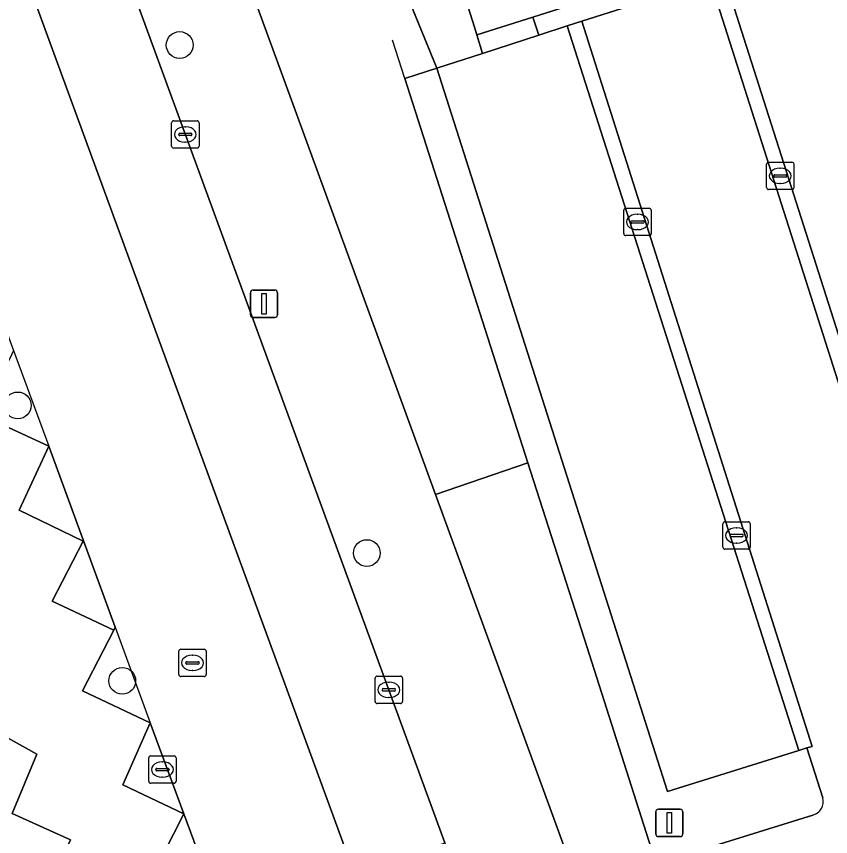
# Model space of a CAD drawing. Extents: x 158086 to 159499, y 382904 to 383981.
# Drawn here: x 159039.11 to 159068.85, y 383035.09 to 383065.05 of the extents above; entities that cross this region are included whole.
import ezdxf

# ---------------------------------------------------------------- set-up
doc = ezdxf.new("R2010")
doc.units = 0
for name, color, linetype in [('IMGEO_Boom', 7, 'Continuous'), ('IMGEO_Fietspad_gesloten', 7, 'Continuous'), ('IMGEO_Groenvoorziening', 7, 'Continuous'), ('IMGEO_Haag', 7, 'Continuous'), ('IMGEO_Hek', 7, 'Continuous'), ('IMGEO_Kolk', 7, 'Continuous'), ('IMGEO_Lichtmast', 7, 'Continuous'), ('IMGEO_Parkeervlak_open', 7, 'Continuous'), ('IMGEO_Rijbaan_lokaal_open', 7, 'Continuous'), ('IMGEO_Voetpad_open', 7, 'Continuous')]:
    doc.layers.add(name, color=color, linetype=linetype)

msp = doc.modelspace()

# ---------------------------------------------------------------- linework, layer by layer
at = {"layer": 'IMGEO_Boom'}
for centre in [(159045.078, 383064.008), (159039.166, 383050.844), (159051.912, 383045.449), (159042.98, 383040.781)]:
    msp.add_circle(centre, 0.489, dxfattribs=at)
at = {"layer": 'IMGEO_Fietspad_gesloten'}
msp.add_lwpolyline([(159015.626, 383131.206), (159027.244, 383099.827), (159051.483, 383033.66), (159054.763, 383034.863), (159019.008, 383132.479)], close=True, dxfattribs=at)
at = {"layer": 'IMGEO_Groenvoorziening'}
for points in [[(159103.629, 383195.501), (159101.717, 383201.354), (159050.706, 383184.656), (159014.464, 383172.988), (159039.388, 383103.264), (159044.427, 383089.771), (159050.869, 383072.038), (159051.106, 383071.394), (159054.077, 383064.114), (159054.466, 383063.161), (159056.138, 383063.704), (159055.93, 383064.378), (159055.84, 383064.666), (159055.525, 383065.672), (159043.25, 383104.464), (159033.953, 383133.432), (159034.595, 383134.324), (159023.026, 383170.55), (159096.942, 383194.171)], [(159010.268, 383168.562), (159011.662, 383164.733), (159020.287, 383140.814), (159034.214, 383102.582), (159046.708, 383068.727), (159049.345, 383061.497), (159054.421, 383047.583), (159057.792, 383048.747), (159053.302, 383062.783), (159054.466, 383063.161), (159054.077, 383064.114), (159051.106, 383071.394), (159050.869, 383072.038), (159044.427, 383089.771), (159039.388, 383103.264), (159014.464, 383172.988)], [(159051.834, 383032.726), (159051.483, 383033.66), (159027.244, 383099.827)], [(159032.965, 383069.25), (159035.352, 383062.802), (159034.218, 383060.491), (159036.584, 383059.388), (159036.663, 383059.174), (159037.887, 383055.873), (159039.009, 383052.846), (159038.93, 383052.687), (159037.844, 383050.489), (159040.298, 383049.354), (159042.722, 383042.745), (159042.667, 383042.637), (159041.533, 383040.413), (159043.994, 383039.252), (159045.228, 383035.926), (159046.169, 383033.387), (159047.756, 383028.8), (159050.702, 383030.085)], [(159054.466, 383063.161), (159053.302, 383062.783), (159057.792, 383048.747), (159059.94, 383042.032), (159062.478, 383034.098), (159068.193, 383035.879)], [(159068.562, 383036.507), (159067.974, 383038.333), (159067.693, 383038.238), (159062.892, 383036.735), (159054.466, 383063.161)]]:
    msp.add_lwpolyline(points, dxfattribs=at)
for points in [[(159074.48, 383069.593), (159074.958, 383069.756), (159079.671, 383071.254), (159080.166, 383071.407), (159089.71, 383074.46), (159090.189, 383074.602), (159094.907, 383076.108), (159095.413, 383076.275), (159100.13, 383077.762), (159108.554, 383051.315), (159109.522, 383051.627), (159101.074, 383078.061), (159110.586, 383081.124), (159116.86, 383061.412), (159117.779, 383061.687), (159116.121, 383066.908), (159111.431, 383081.679), (159111.34, 383081.965), (159057.976, 383065.027), (159058.19, 383064.371), (159059.223, 383064.707), (159059.764, 383064.881), (159064.445, 383066.373), (159064.956, 383066.527)], [(159057.792, 383048.747), (159054.421, 383047.583), (159059.661, 383033.221), (159062.465, 383034.094), (159062.478, 383034.098), (159059.94, 383042.032)]]:
    msp.add_lwpolyline(points, close=True, dxfattribs=at)
msp.add_arc((159068.072, 383036.373), 0.508, 283.7856, 15.3391, dxfattribs=at)
at = {"layer": 'IMGEO_Haag'}
for points in [[(159051.834, 383032.726), (159051.483, 383033.66), (159027.244, 383099.827), (159015.626, 383131.206), (159015.284, 383132.187), (159014.695, 383133.382), (159014.297, 383133.985), (159007.922, 383140.549), (159007.267, 383141.434), (159007.064, 383141.526)], [(159024.213, 383093.137), (159025.576, 383089.458), (159025.627, 383089.318), (159026.822, 383086.055), (159027.998, 383082.843), (159029.233, 383079.462), (159029.273, 383079.352), (159030.501, 383076.007), (159031.633, 383072.927), (159032.862, 383069.528), (159032.965, 383069.25), (159035.352, 383062.802), (159036.584, 383059.388), (159036.663, 383059.174), (159037.887, 383055.873), (159039.009, 383052.846), (159040.298, 383049.354), (159042.722, 383042.745), (159043.994, 383039.252), (159045.228, 383035.926), (159046.169, 383033.387), (159047.756, 383028.8), (159050.702, 383030.085)], [(159054.466, 383063.161), (159053.302, 383062.783), (159057.792, 383048.747), (159059.94, 383042.032), (159062.478, 383034.098), (159068.193, 383035.879)], [(159068.562, 383036.507), (159067.974, 383038.333), (159067.693, 383038.238), (159062.892, 383036.735), (159054.466, 383063.161)]]:
    msp.add_lwpolyline(points, dxfattribs=at)
msp.add_lwpolyline([(159074.48, 383069.593), (159074.958, 383069.756), (159079.671, 383071.254), (159080.166, 383071.407), (159089.71, 383074.46), (159090.189, 383074.602), (159094.907, 383076.108), (159095.413, 383076.275), (159100.13, 383077.762), (159108.554, 383051.315), (159109.522, 383051.627), (159101.074, 383078.061), (159110.586, 383081.124), (159116.86, 383061.412), (159117.779, 383061.687), (159116.121, 383066.908), (159111.431, 383081.679), (159111.34, 383081.965), (159057.976, 383065.027), (159058.19, 383064.371), (159059.223, 383064.707), (159059.764, 383064.881), (159064.445, 383066.373), (159064.956, 383066.527)], close=True, dxfattribs=at)
msp.add_arc((159068.072, 383036.373), 0.508, 283.7856, 15.3391, dxfattribs=at)
at = {"layer": 'IMGEO_Hek'}
for points in [[(159051.106, 383071.394), (159054.466, 383063.161)], [(159053.302, 383062.783), (159052.853, 383064.186)], [(159059.94, 383042.032), (159053.302, 383062.783)]]:
    msp.add_lwpolyline(points, dxfattribs=at)
at = {"layer": 'IMGEO_Kolk'}
for p, q in [((159044.783, 383060.316), (159044.783, 383061.168)), ((159044.858, 383061.242), (159045.71, 383061.242)), ((159045.271, 383061.022), (159045.296, 383061.022)), ((159045.784, 383061.168), (159045.784, 383060.316)), ((159045.042, 383060.736), (159045.042, 383060.748)), ((159045.085, 383060.785), (159045.483, 383060.785)), ((159045.526, 383060.748), (159045.526, 383060.736)), ((159045.48, 383060.699), (159045.082, 383060.699)), ((159045.294, 383060.462), (159045.269, 383060.462)), ((159045.71, 383060.242), (159044.858, 383060.242)), ((159066.51, 383058.803), (159066.51, 383059.655)), ((159066.585, 383059.729), (159067.437, 383059.729)), ((159067.511, 383059.655), (159067.511, 383058.803)), ((159066.769, 383059.223), (159066.769, 383059.235)), ((159066.812, 383059.272), (159067.21, 383059.272)), ((159066.998, 383059.509), (159067.023, 383059.509)), ((159067.253, 383059.235), (159067.253, 383059.223)), ((159067.207, 383059.186), (159066.809, 383059.186)), ((159067.021, 383058.949), (159066.996, 383058.949)), ((159067.437, 383058.729), (159066.585, 383058.729)), ((159061.371, 383058.045), (159062.223, 383058.045)), ((159061.296, 383057.119), (159061.296, 383057.971)), ((159061.784, 383057.825), (159061.809, 383057.825)), ((159062.297, 383057.971), (159062.297, 383057.119)), ((159061.555, 383057.539), (159061.555, 383057.551)), ((159061.993, 383057.502), (159061.595, 383057.502)), ((159061.598, 383057.588), (159061.996, 383057.588)), ((159062.039, 383057.551), (159062.039, 383057.539)), ((159061.807, 383057.265), (159061.782, 383057.265)), ((159062.223, 383057.045), (159061.371, 383057.045)), ((159064.913, 383045.665), (159064.913, 383046.517)), ((159064.988, 383046.591), (159065.84, 383046.591)), ((159065.401, 383046.371), (159065.426, 383046.371)), ((159065.914, 383046.517), (159065.914, 383045.665)), ((159065.172, 383046.085), (159065.172, 383046.097)), ((159065.61, 383046.048), (159065.212, 383046.048)), ((159065.215, 383046.134), (159065.613, 383046.134)), ((159065.656, 383046.097), (159065.656, 383046.085)), ((159065.424, 383045.811), (159065.399, 383045.811)), ((159065.84, 383045.591), (159064.988, 383045.591)), ((159045.045, 383041.012), (159045.045, 383041.864)), ((159045.12, 383041.938), (159045.972, 383041.938)), ((159046.046, 383041.864), (159046.046, 383041.012)), ((159045.533, 383041.718), (159045.558, 383041.718)), ((159045.304, 383041.432), (159045.304, 383041.444)), ((159045.742, 383041.395), (159045.344, 383041.395)), ((159045.347, 383041.481), (159045.745, 383041.481)), ((159045.788, 383041.444), (159045.788, 383041.432)), ((159045.972, 383040.938), (159045.12, 383040.938)), ((159045.556, 383041.158), (159045.531, 383041.158)), ((159052.289, 383040.953), (159053.141, 383040.953)), ((159052.214, 383040.027), (159052.214, 383040.879)), ((159052.702, 383040.733), (159052.727, 383040.733)), ((159053.215, 383040.879), (159053.215, 383040.027)), ((159052.473, 383040.447), (159052.473, 383040.459)), ((159052.911, 383040.41), (159052.513, 383040.41)), ((159052.516, 383040.496), (159052.914, 383040.496)), ((159052.957, 383040.459), (159052.957, 383040.447)), ((159052.725, 383040.173), (159052.7, 383040.173)), ((159053.141, 383039.953), (159052.289, 383039.953)), ((159043.945, 383037.114), (159043.945, 383037.966)), ((159044.02, 383038.04), (159044.872, 383038.04)), ((159044.946, 383037.966), (159044.946, 383037.114)), ((159044.433, 383037.82), (159044.458, 383037.82)), ((159044.204, 383037.534), (159044.204, 383037.546)), ((159044.642, 383037.497), (159044.244, 383037.497)), ((159044.247, 383037.583), (159044.645, 383037.583)), ((159044.688, 383037.546), (159044.688, 383037.534)), ((159044.872, 383037.04), (159044.02, 383037.04)), ((159044.456, 383037.26), (159044.431, 383037.26))]:
    msp.add_line(p, q, dxfattribs=at)
for points in [[(159044.783, 383060.316), (159044.783, 383061.168)], [(159044.858, 383061.242), (159045.71, 383061.242)], [(159045.784, 383061.168), (159045.784, 383060.316)], [(159045.71, 383060.242), (159044.858, 383060.242)], [(159066.51, 383058.803), (159066.51, 383059.655)], [(159066.585, 383059.729), (159067.437, 383059.729)], [(159067.511, 383059.655), (159067.511, 383058.803)], [(159067.437, 383058.729), (159066.585, 383058.729)], [(159061.371, 383058.045), (159062.223, 383058.045)], [(159061.296, 383057.119), (159061.296, 383057.971)], [(159062.297, 383057.971), (159062.297, 383057.119)], [(159062.223, 383057.045), (159061.371, 383057.045)], [(159064.913, 383045.665), (159064.913, 383046.517)], [(159064.988, 383046.591), (159065.84, 383046.591)], [(159065.914, 383046.517), (159065.914, 383045.665)], [(159065.84, 383045.591), (159064.988, 383045.591)], [(159045.045, 383041.012), (159045.045, 383041.864)], [(159045.12, 383041.938), (159045.972, 383041.938)], [(159046.046, 383041.864), (159046.046, 383041.012)], [(159045.972, 383040.938), (159045.12, 383040.938)], [(159052.289, 383040.953), (159053.141, 383040.953)], [(159052.214, 383040.027), (159052.214, 383040.879)], [(159053.215, 383040.879), (159053.215, 383040.027)], [(159053.141, 383039.953), (159052.289, 383039.953)], [(159043.945, 383037.114), (159043.945, 383037.966)], [(159044.02, 383038.04), (159044.872, 383038.04)], [(159044.946, 383037.966), (159044.946, 383037.114)], [(159044.872, 383037.04), (159044.02, 383037.04)]]:
    msp.add_lwpolyline(points, dxfattribs=at)
for centre, radius, start, end in [((159044.86, 383061.166), 0.0765, 91.552, 178.448), ((159044.86, 383061.166), 0.0765, 91.552, 178.448), ((159045.708, 383061.166), 0.0765, 1.552, 88.448), ((159045.708, 383061.166), 0.0765, 1.552, 88.448), ((159045.082, 383060.745), 0.0403, 85.8775, 175.7526), ((159045.079, 383060.735), 0.0366, 178.938, 274.7102), ((159045.483, 383060.742), 0.043, 264.8664, 352.4533), ((159045.487, 383060.747), 0.0386, 1.7309, 96.639), ((159044.86, 383060.318), 0.0765, 181.552, 268.448), ((159044.86, 383060.318), 0.0765, 181.552, 268.448), ((159045.708, 383060.318), 0.0765, 271.552, 358.448), ((159045.708, 383060.318), 0.0765, 271.552, 358.448), ((159066.587, 383059.653), 0.0765, 91.552, 178.448), ((159066.587, 383059.653), 0.0765, 91.552, 178.448), ((159067.435, 383059.653), 0.0765, 1.552, 88.448), ((159067.435, 383059.653), 0.0765, 1.552, 88.448), ((159066.809, 383059.232), 0.0403, 85.8775, 175.7526), ((159066.806, 383059.222), 0.0366, 178.938, 274.7102), ((159067.21, 383059.229), 0.043, 264.8664, 352.4533), ((159067.214, 383059.234), 0.0386, 1.7309, 96.639), ((159066.587, 383058.805), 0.0765, 181.552, 268.448), ((159066.587, 383058.805), 0.0765, 181.552, 268.448), ((159067.435, 383058.805), 0.0765, 271.552, 358.448), ((159067.435, 383058.805), 0.0765, 271.552, 358.448), ((159061.373, 383057.969), 0.0765, 91.552, 178.448), ((159061.373, 383057.969), 0.0765, 91.552, 178.448), ((159062.221, 383057.969), 0.0765, 1.552, 88.448), ((159062.221, 383057.969), 0.0765, 1.552, 88.448), ((159061.595, 383057.548), 0.0403, 85.8775, 175.7526), ((159061.592, 383057.538), 0.0366, 178.938, 274.7102), ((159061.996, 383057.545), 0.043, 264.8664, 352.4533), ((159062, 383057.55), 0.0386, 1.7309, 96.639), ((159061.373, 383057.121), 0.0765, 181.552, 268.448), ((159061.373, 383057.121), 0.0765, 181.552, 268.448), ((159062.221, 383057.121), 0.0765, 271.552, 358.448), ((159062.221, 383057.121), 0.0765, 271.552, 358.448), ((159064.99, 383046.515), 0.0765, 91.552, 178.448), ((159064.99, 383046.515), 0.0765, 91.552, 178.448), ((159065.838, 383046.515), 0.0765, 1.552, 88.448), ((159065.838, 383046.515), 0.0765, 1.552, 88.448), ((159065.212, 383046.094), 0.0403, 85.8775, 175.7526), ((159065.209, 383046.084), 0.0366, 178.938, 274.7102), ((159065.613, 383046.091), 0.043, 264.8664, 352.4533), ((159065.617, 383046.096), 0.0386, 1.7309, 96.639), ((159064.99, 383045.667), 0.0765, 181.552, 268.448), ((159064.99, 383045.667), 0.0765, 181.552, 268.448), ((159065.838, 383045.667), 0.0765, 271.552, 358.448), ((159065.838, 383045.667), 0.0765, 271.552, 358.448), ((159045.122, 383041.862), 0.0765, 91.552, 178.448), ((159045.122, 383041.862), 0.0765, 91.552, 178.448), ((159045.97, 383041.862), 0.0765, 1.552, 88.448), ((159045.97, 383041.862), 0.0765, 1.552, 88.448), ((159045.344, 383041.441), 0.0403, 85.8775, 175.7526), ((159045.341, 383041.431), 0.0366, 178.938, 274.7102), ((159045.745, 383041.438), 0.043, 264.8664, 352.4533), ((159045.749, 383041.443), 0.0386, 1.7309, 96.639), ((159045.122, 383041.014), 0.0765, 181.552, 268.448), ((159045.122, 383041.014), 0.0765, 181.552, 268.448), ((159045.97, 383041.014), 0.0765, 271.552, 358.448), ((159045.97, 383041.014), 0.0765, 271.552, 358.448), ((159052.291, 383040.877), 0.0765, 91.552, 178.448), ((159052.291, 383040.877), 0.0765, 91.552, 178.448), ((159053.139, 383040.877), 0.0765, 1.552, 88.448), ((159053.139, 383040.877), 0.0765, 1.552, 88.448), ((159052.513, 383040.456), 0.0403, 85.8775, 175.7526), ((159052.51, 383040.446), 0.0366, 178.938, 274.7102), ((159052.914, 383040.453), 0.043, 264.8664, 352.4533), ((159052.918, 383040.458), 0.0386, 1.7309, 96.639), ((159052.291, 383040.029), 0.0765, 181.552, 268.448), ((159052.291, 383040.029), 0.0765, 181.552, 268.448), ((159053.139, 383040.029), 0.0765, 271.552, 358.448), ((159053.139, 383040.029), 0.0765, 271.552, 358.448), ((159044.022, 383037.964), 0.0765, 91.552, 178.448), ((159044.022, 383037.964), 0.0765, 91.552, 178.448), ((159044.87, 383037.964), 0.0765, 1.552, 88.448), ((159044.87, 383037.964), 0.0765, 1.552, 88.448), ((159044.244, 383037.543), 0.0403, 85.8775, 175.7526), ((159044.241, 383037.533), 0.0366, 178.938, 274.7102), ((159044.645, 383037.54), 0.043, 264.8664, 352.4533), ((159044.649, 383037.545), 0.0386, 1.7309, 96.639), ((159044.022, 383037.116), 0.0765, 181.552, 268.448), ((159044.022, 383037.116), 0.0765, 181.552, 268.448), ((159044.87, 383037.116), 0.0765, 271.552, 358.448), ((159044.87, 383037.116), 0.0765, 271.552, 358.448)]:
    msp.add_arc(centre, radius, start, end, dxfattribs=at)
for centre, major_axis, ratio, start_param, end_param in [((159045.27, 383060.742), (-0.387, 0.002), 0.722429, 4.712389, 7.853982), ((159045.295, 383060.742), (-0.39, 0.002), 0.717154, 1.570796, 4.712389), ((159066.997, 383059.229), (-0.387, 0.002), 0.722429, 4.712389, 7.853982), ((159067.022, 383059.229), (-0.39, 0.002), 0.717154, 1.570796, 4.712389), ((159061.783, 383057.545), (-0.387, 0.002), 0.722429, 4.712389, 7.853982), ((159061.808, 383057.545), (-0.39, 0.002), 0.717154, 1.570796, 4.712389), ((159065.4, 383046.091), (-0.387, 0.002), 0.722429, 4.712389, 7.853982), ((159065.425, 383046.091), (-0.39, 0.002), 0.717154, 1.570796, 4.712389), ((159045.532, 383041.438), (-0.387, 0.002), 0.722429, 4.712389, 7.853982), ((159045.557, 383041.438), (-0.39, 0.002), 0.717154, 1.570796, 4.712389), ((159052.701, 383040.453), (-0.387, 0.002), 0.722429, 4.712389, 7.853982), ((159052.726, 383040.453), (-0.39, 0.002), 0.717154, 1.570796, 4.712389), ((159044.432, 383037.54), (-0.387, 0.002), 0.722429, 4.712389, 7.853982), ((159044.457, 383037.54), (-0.39, 0.002), 0.717154, 1.570796, 4.712389)]:
    msp.add_ellipse(centre, major_axis=major_axis, ratio=ratio, start_param=start_param, end_param=end_param, dxfattribs=at)
at = {"layer": 'IMGEO_Lichtmast'}
for p, q in [((159047.76, 383055.056), (159048.55, 383055.056)), ((159048.55, 383055.056), (159047.76, 383055.056)), ((159047.66, 383054.156), (159047.66, 383054.956)), ((159047.66, 383054.956), (159047.66, 383054.156)), ((159048.65, 383054.956), (159048.65, 383054.156)), ((159048.65, 383054.156), (159048.65, 383054.956)), ((159048.55, 383054.056), (159047.76, 383054.056)), ((159047.76, 383054.056), (159048.55, 383054.056)), ((159062.462, 383035.191), (159062.462, 383035.991)), ((159062.462, 383035.991), (159062.462, 383035.191)), ((159062.562, 383036.091), (159063.352, 383036.091)), ((159063.352, 383036.091), (159062.562, 383036.091)), ((159063.452, 383035.991), (159063.452, 383035.191)), ((159063.452, 383035.191), (159063.452, 383035.991)), ((159063.352, 383035.091), (159062.562, 383035.091)), ((159062.562, 383035.091), (159063.352, 383035.091))]:
    msp.add_line(p, q, dxfattribs=at)
for points in [[(159048.08, 383054.931), (159048.23, 383054.931), (159048.23, 383054.181), (159048.08, 383054.181), (159048.08, 383054.931)], [(159062.882, 383035.966), (159063.032, 383035.966), (159063.032, 383035.216), (159062.882, 383035.216), (159062.882, 383035.966)]]:
    msp.add_lwpolyline(points, dxfattribs=at)
for centre, start, end in [((159047.76, 383054.956), 90, 180), ((159047.76, 383054.956), 90, 180), ((159048.55, 383054.956), 0, 90), ((159048.55, 383054.956), 360, 90), ((159047.76, 383054.156), 180, 270), ((159047.76, 383054.156), 180, 270), ((159048.55, 383054.156), 270, 0), ((159048.55, 383054.156), 270, 0), ((159062.562, 383035.991), 90, 180), ((159062.562, 383035.991), 90, 180), ((159063.352, 383035.991), 0, 90), ((159063.352, 383035.991), 360, 90), ((159062.562, 383035.191), 180, 270), ((159062.562, 383035.191), 180, 270), ((159063.352, 383035.191), 270, 0), ((159063.352, 383035.191), 270, 0)]:
    msp.add_arc(centre, 0.1, start, end, dxfattribs=at)
at = {"layer": 'IMGEO_Parkeervlak_open'}
for points in [[(159082.927, 383043.107), (159074.48, 383069.593), (159064.956, 383066.527), (159073.398, 383040.06)], [(159059.223, 383064.707), (159058.19, 383064.371), (159056.138, 383063.704), (159054.466, 383063.161), (159062.892, 383036.735), (159067.693, 383038.238)]]:
    msp.add_lwpolyline(points, close=True, dxfattribs=at)
msp.add_lwpolyline([(159037.565, 383039.387), (159039.864, 383038.105), (159038.957, 383035.94), (159041.087, 383034.971), (159040.007, 383032.766), (159045.009, 383030.306), (159046.147, 383032.677), (159044.085, 383033.674), (159045.228, 383035.926), (159042.997, 383036.983), (159043.994, 383039.252), (159041.533, 383040.413), (159042.667, 383042.637), (159040.422, 383043.687), (159041.547, 383045.883), (159039.221, 383047.014), (159040.298, 383049.354), (159037.844, 383050.489)], dxfattribs=at)
at = {"layer": 'IMGEO_Rijbaan_lokaal_open'}
for points in [[(159064.445, 383066.373), (159072.889, 383039.904), (159073.105, 383039.97), (159073.398, 383040.06), (159064.956, 383066.527)], [(159059.764, 383064.881), (159059.223, 383064.707), (159067.693, 383038.238), (159067.974, 383038.333), (159068.174, 383038.378)]]:
    msp.add_lwpolyline(points, close=True, dxfattribs=at)
for points in [[(159073.655, 383038.161), (159073.105, 383039.97), (159072.889, 383039.904), (159064.445, 383066.373), (159059.764, 383064.881), (159068.174, 383038.378), (159067.974, 383038.333), (159068.562, 383036.507)], [(159068.193, 383035.879), (159062.478, 383034.098), (159062.465, 383034.094), (159065.84, 383023.087), (159072.384, 383025.18), (159071.446, 383028.114), (159121.833, 383044.185), (159120.341, 383048.655), (159119.574, 383048.414), (159118.444, 383051.947), (159104.772, 383047.605)], [(159043.961, 383028.128), (159045.009, 383030.306), (159040.007, 383032.766), (159041.087, 383034.971), (159038.957, 383035.94), (159039.864, 383038.105), (159037.565, 383039.387), (159038.467, 383041.541), (159036.443, 383042.67), (159037.337, 383044.804)]]:
    msp.add_lwpolyline(points, dxfattribs=at)
msp.add_arc((159068.072, 383036.373), 0.508, 283.7856, 15.3391, dxfattribs=at)
at = {"layer": 'IMGEO_Voetpad_open'}
for points in [[(159105.167, 383168.195), (159097.332, 383192.938), (159096.942, 383194.171), (159023.026, 383170.55), (159034.595, 383134.324), (159033.953, 383133.432), (159043.25, 383104.464), (159055.525, 383065.672), (159055.84, 383064.666), (159055.93, 383064.378), (159057.976, 383065.027), (159111.34, 383081.965)], [(159010.121, 383170.861), (159008.101, 383172.91), (159006.015, 383171.032), (159005.003, 383170.648), (159005.41, 383169.538), (159007.072, 383165.02), (159007.433, 383164.035), (159007.688, 383163.341), (159014.555, 383144.672), (159018.663, 383133.486), (159019.008, 383132.479), (159054.763, 383034.863), (159055.364, 383033.232), (159055.474, 383033.272), (159055.647, 383032.78)], [(159056.809, 383032.301), (159059.661, 383033.221), (159054.421, 383047.583), (159049.345, 383061.497), (159046.708, 383068.727), (159034.214, 383102.582), (159020.287, 383140.814), (159011.662, 383164.733)], [(159045.228, 383035.926), (159044.085, 383033.674), (159046.147, 383032.677)], [(159046.169, 383033.387), (159045.228, 383035.926)]]:
    msp.add_lwpolyline(points, dxfattribs=at)
for points in [[(159057.976, 383065.027), (159055.93, 383064.378), (159056.138, 383063.704), (159058.19, 383064.371)], [(159040.298, 383049.354), (159039.221, 383047.014), (159041.547, 383045.883), (159040.422, 383043.687), (159042.667, 383042.637), (159042.722, 383042.745)], [(159043.994, 383039.252), (159042.997, 383036.983), (159045.228, 383035.926)]]:
    msp.add_lwpolyline(points, close=True, dxfattribs=at)

doc.saveas('drawing.dxf')
